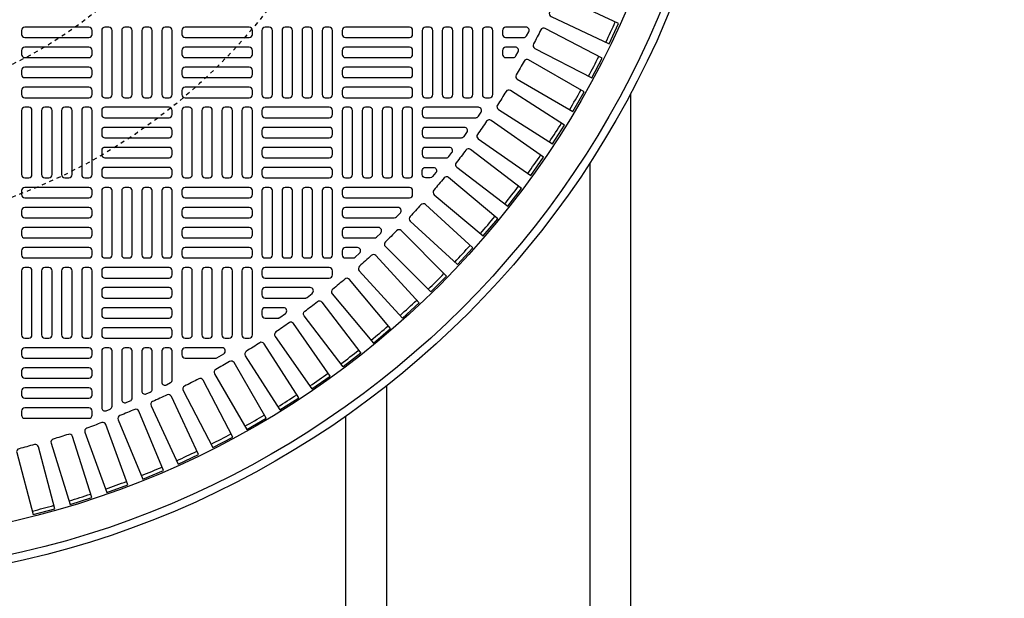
# Model space of a CAD drawing. Extents: x -169 to 7270, y -140 to 2984.
# Tile 695 of 718: x 6845 to 6869, y 1456 to 1470. Entities that reach past the tile are written whole.
import ezdxf

# ---------------------------------------------------------------- set-up
doc = ezdxf.new("R2010")
doc.units = 0
doc.header["$MEASUREMENT"] = 0
doc.linetypes.add('HIDDEN2', pattern=[0.28125, 0.1875, -0.09375])
doc.layers.get('DEFPOINTS').update_dxf_attribs({"linetype": 'CONTINUOUS'})
for name, color, linetype in [('TANK-MANHOLE-COVER-40', 2, 'CONTINUOUS'), ('TANK-MANHOLE-COVER-HATCH-40', 252, 'CONTINUOUS'), ('TANK-SLOPE', 3, 'CONTINUOUS'), ('TANK-UST-RIB', 7, 'CONTINUOUS')]:
    doc.layers.add(name, color=color, linetype=linetype)

msp = doc.modelspace()

# ---------------------------------------------------------------- linework, layer by layer
at = {"layer": 'DEFPOINTS', "color": 8, "linetype": 'HIDDEN2', "ltscale": 0.125}
msp.add_circle((6840.19351, 1479.01916), 14, dxfattribs=at)
msp.add_circle((6840.19351, 1479.01916), 14, dxfattribs=at)
at = {"layer": 'DEFPOINTS', "color": 8, "linetype": 'HIDDEN2', "ltscale": 0.5}
msp.add_circle((6840.19351, 1479.01916), 11, dxfattribs=at)
msp.add_circle((6840.19351, 1479.01916), 11, dxfattribs=at)
at = {"layer": 'TANK-MANHOLE-COVER-40', "color": 4, "linetype": 'Continuous'}
msp.add_circle((6840.19428, 1479.01916), 22.63902, dxfattribs=at)
at = {"layer": 'TANK-MANHOLE-COVER-40', "color": 1, "linetype": 'Continuous'}
msp.add_circle((6840.19428, 1479.01916), 22.44094, dxfattribs=at)
at = {"layer": 'TANK-MANHOLE-COVER-40', "color": 2, "linetype": 'Continuous'}
msp.add_circle((6840.19428, 1479.01916), 21.65354, dxfattribs=at)
at = {"layer": 'TANK-MANHOLE-COVER-HATCH-40', "linetype": 'Continuous'}
for points in [[(6858.36674, 1470.76155, -0.00491171), (6858.20101, 1470.40613, 0.41709369), (6858.23877, 1470.30079), (6859.6669, 1469.63485), (6859.89984, 1470.13438), (6858.47171, 1470.80033, 0.41709369), (6858.36674, 1470.76155)], [(6857.98925, 1469.97673, -0.00491171), (6857.80818, 1469.62889, 0.41709369), (6857.8413, 1469.522), (6859.23903, 1468.79439), (6859.49354, 1469.2833), (6858.09581, 1470.01091, 0.41709369), (6857.98925, 1469.97673)], [(6857.57789, 1469.20913, -0.00491171), (6857.38182, 1468.86952, 0.41709369), (6857.41025, 1468.76129), (6858.7749, 1467.9734), (6859.05049, 1468.45074), (6857.68584, 1469.23863, 0.41709369), (6857.57789, 1469.20913)], [(6857.13344, 1468.46021, -0.00491171), (6856.92274, 1468.12947, 0.41709369), (6856.94642, 1468.0201), (6858.27541, 1467.17344), (6858.57156, 1467.6383), (6857.24257, 1468.48496, 0.41709369), (6857.13344, 1468.46021)], [(6856.65674, 1467.73138, -0.00491171), (6856.43181, 1467.41015, 0.41709369), (6856.4507, 1467.29985), (6857.7415, 1466.39603), (6858.05764, 1466.84753), (6856.76685, 1467.75135, 0.41709369), (6856.65674, 1467.73138)], [(6855.6103, 1466.33954, -0.00491171), (6855.35823, 1466.03913, 0.41709369), (6855.36744, 1465.92761), (6856.57455, 1464.91472), (6856.92884, 1465.33695), (6855.72173, 1466.34984, 0.41709369), (6855.6103, 1466.33954)], [(6854.44654, 1465.04419, -0.00491171), (6854.16924, 1464.7669, 0.41709369), (6854.16869, 1464.655), (6855.28293, 1463.54076), (6855.67268, 1463.9305), (6854.55844, 1465.04474, 0.41709369), (6854.44654, 1465.04419)], [(6853.17431, 1463.8552, -0.00491171), (6852.8739, 1463.60313, 0.41709369), (6852.8636, 1463.49171), (6853.87648, 1462.2846), (6854.29871, 1462.63889), (6853.28583, 1463.846, 0.41709369), (6853.17431, 1463.8552)], [(6852.19856, 1463.38924, 0.16819223), (6852.24724, 1463.40609), (6852.37236, 1463.50452, 0.71204699), (6852.32368, 1463.64514), (6851.2179, 1463.64514), (6851.2179, 1463.64514, 0.41421356), (6851.13916, 1463.5664), (6851.13916, 1463.46798), (6851.13916, 1463.46798, 0.41421356), (6851.2179, 1463.38924), (6852.22581, 1463.38924)], [(6852.50051, 1463.30346, -0.41709369), (6852.61152, 1463.28939), (6853.57079, 1462.03925), (6853.13351, 1461.70371), (6852.17424, 1462.95386, -0.41709369), (6852.18939, 1463.06473, 0.00491171), (6852.50051, 1463.30346)], [(6851.53246, 1462.89711, 0.15754945), (6851.57853, 1462.912), (6851.71493, 1463.01042, 0.72778796), (6851.66886, 1463.15302), (6851.2179, 1463.15302), (6851.2179, 1463.15302, 0.41421356), (6851.13916, 1463.07428), (6851.13916, 1462.97585), (6851.13916, 1462.97585, 0.41421356), (6851.2179, 1462.89711), (6851.5579, 1462.89711)], [(6851.80329, 1462.78162, -0.00491171), (6851.48205, 1462.55669, 0.41709369), (6851.46208, 1462.44659), (6852.36591, 1461.15579), (6852.81741, 1461.47194), (6851.91358, 1462.76273, 0.41709369), (6851.80329, 1462.78162)], [(6851.08397, 1462.2907, -0.00491171), (6850.75323, 1462.08, 0.41709369), (6850.72847, 1461.97087), (6851.57513, 1460.64188), (6852.03999, 1460.93803), (6851.19333, 1462.26702, 0.41709369), (6851.08397, 1462.2907)], [(6849.99246, 1461.91286, 0.1342636), (6850.03253, 1461.92382), (6850.19904, 1462.02224, 0.76325856), (6850.15897, 1462.16877), (6849.24939, 1462.16877), (6849.24939, 1462.16877, 0.41421356), (6849.17065, 1462.09003), (6849.17065, 1461.9916), (6849.17065, 1461.9916, 0.41421356), (6849.24939, 1461.91286), (6850.01399, 1461.91286)], [(6850.34392, 1461.83162, -0.00491171), (6850.0043, 1461.63554, 0.41709369), (6849.97481, 1461.5276), (6850.76269, 1460.16294), (6851.24003, 1460.43853), (6850.45215, 1461.80319, 0.41709369), (6850.34392, 1461.83162)], [(6849.58455, 1461.40526, -0.00491171), (6849.2367, 1461.22418, 0.41709369), (6849.20253, 1461.11763), (6849.93014, 1459.7199), (6850.41904, 1459.97441), (6849.69143, 1461.37213, 0.41709369), (6849.58455, 1461.40526)], [(6848.8073, 1461.01242, -0.00491171), (6848.45189, 1460.84669, 0.41709369), (6848.4131, 1460.74173), (6849.07905, 1459.3136), (6849.57859, 1459.54654), (6848.91264, 1460.97467, 0.41709369), (6848.8073, 1461.01242)], [(6848.01366, 1460.65387, -0.00491171), (6847.65136, 1460.5038, 0.41709369), (6847.60803, 1460.40062), (6848.21105, 1458.9448), (6848.72027, 1459.15573), (6848.11725, 1460.61155, 0.41709369), (6848.01366, 1460.65387)], [(6847.20514, 1460.33027, -0.00491171), (6846.83663, 1460.19615, 0.41709369), (6846.78884, 1460.09496), (6847.32779, 1458.61422), (6847.84573, 1458.80274), (6847.30678, 1460.28348, 0.41709369), (6847.20514, 1460.33027)], [(6846.38327, 1460.04225, -0.00491171), (6846.00926, 1459.92433, 0.41709369), (6845.9571, 1459.82532), (6846.43095, 1458.32248), (6846.95662, 1458.48823), (6846.48278, 1459.99107, 0.41709369), (6846.38327, 1460.04225)], [(6845.54961, 1459.79035, -0.00491171), (6845.17082, 1459.68885, 0.41709369), (6845.1144, 1459.59222), (6845.52224, 1458.07014), (6846.05464, 1458.2128), (6845.6468, 1459.73488, 0.41709369), (6845.54961, 1459.79035)]]:
    msp.add_lwpolyline(points, format="xyb", dxfattribs=at)
at = {"layer": 'TANK-MANHOLE-COVER-HATCH-40', "linetype": 'Continuous', "flags": 128}
for points in [[(6846.96593, 1469.96404, 0.41421356), (6846.88719, 1470.04278), (6845.31239, 1470.04278, 0.41421356), (6845.23365, 1469.96404), (6845.23365, 1469.86562, 0.41421356), (6845.31239, 1469.78688), (6846.88719, 1469.78688, 0.41421356), (6846.96593, 1469.86562)], [(6847.28089, 1470.04278, 0.41421356), (6847.20215, 1469.96404), (6847.20215, 1468.38924, 0.41421356), (6847.28089, 1468.3105), (6847.37932, 1468.3105, 0.41421356), (6847.45806, 1468.38924), (6847.45806, 1469.96404, 0.41421356), (6847.37932, 1470.04278)], [(6847.77302, 1470.04278, 0.41421356), (6847.69428, 1469.96404), (6847.69428, 1468.38924, 0.41421356), (6847.77302, 1468.3105), (6847.87144, 1468.3105, 0.41421356), (6847.95018, 1468.38924), (6847.95018, 1469.96404, 0.41421356), (6847.87144, 1470.04278)], [(6848.26514, 1470.04278, 0.41421356), (6848.1864, 1469.96404), (6848.1864, 1468.38924, 0.41421356), (6848.26514, 1468.3105), (6848.36357, 1468.3105, 0.41421356), (6848.44231, 1468.38924), (6848.44231, 1469.96404, 0.41421356), (6848.36357, 1470.04278)], [(6848.75727, 1470.04278, 0.41421356), (6848.67853, 1469.96404), (6848.67853, 1468.38924, 0.41421356), (6848.75727, 1468.3105), (6848.85569, 1468.3105, 0.41421356), (6848.93443, 1468.38924), (6848.93443, 1469.96404, 0.41421356), (6848.85569, 1470.04278)], [(6850.90294, 1469.96404, 0.41421356), (6850.8242, 1470.04278), (6849.24939, 1470.04278, 0.41421356), (6849.17065, 1469.96404), (6849.17065, 1469.86562, 0.41421356), (6849.24939, 1469.78688), (6850.8242, 1469.78688, 0.41421356), (6850.90294, 1469.86562)], [(6851.2179, 1470.04278, 0.41421356), (6851.13916, 1469.96404), (6851.13916, 1468.38924, 0.41421356), (6851.2179, 1468.3105), (6851.31632, 1468.3105, 0.41421356), (6851.39506, 1468.38924), (6851.39506, 1469.96404, 0.41421356), (6851.31632, 1470.04278)], [(6851.71002, 1470.04278, 0.41421356), (6851.63128, 1469.96404), (6851.63128, 1468.38924, 0.41421356), (6851.71002, 1468.3105), (6851.80845, 1468.3105, 0.41421356), (6851.88719, 1468.38924), (6851.88719, 1469.96404, 0.41421356), (6851.80845, 1470.04278)], [(6852.20215, 1470.04278, 0.41421356), (6852.12341, 1469.96404), (6852.12341, 1468.38924, 0.41421356), (6852.20215, 1468.3105), (6852.30058, 1468.3105, 0.41421356), (6852.37932, 1468.38924), (6852.37932, 1469.96404, 0.41421356), (6852.30058, 1470.04278)], [(6852.69428, 1470.04278, 0.41421356), (6852.61554, 1469.96404), (6852.61554, 1468.38924, 0.41421356), (6852.69428, 1468.3105), (6852.7927, 1468.3105, 0.41421356), (6852.87144, 1468.38924), (6852.87144, 1469.96404, 0.41421356), (6852.7927, 1470.04278)], [(6854.83995, 1469.96404, 0.41421356), (6854.7612, 1470.04278), (6853.1864, 1470.04278, 0.41421356), (6853.10766, 1469.96404), (6853.10766, 1469.86562, 0.41421356), (6853.1864, 1469.78688), (6854.7612, 1469.78688, 0.41421356), (6854.83995, 1469.86562)], [(6855.15491, 1470.04278, 0.41421356), (6855.07617, 1469.96404), (6855.07617, 1468.38924, 0.41421356), (6855.15491, 1468.3105), (6855.25333, 1468.3105, 0.41421356), (6855.33207, 1468.38924), (6855.33207, 1469.96404, 0.41421356), (6855.25333, 1470.04278)], [(6855.64703, 1470.04278, 0.41421356), (6855.56829, 1469.96404), (6855.56829, 1468.38924, 0.41421356), (6855.64703, 1468.3105), (6855.74546, 1468.3105, 0.41421356), (6855.8242, 1468.38924), (6855.8242, 1469.96404, 0.41421356), (6855.74546, 1470.04278)], [(6856.13916, 1470.04278, 0.41421356), (6856.06042, 1469.96404), (6856.06042, 1468.38924, 0.41421356), (6856.13916, 1468.3105), (6856.23758, 1468.3105, 0.41421356), (6856.31632, 1468.38924), (6856.31632, 1469.96404, 0.41421356), (6856.23758, 1470.04278)], [(6856.63128, 1470.04278, 0.41421356), (6856.55254, 1469.96404), (6856.55254, 1468.38924, 0.41421356), (6856.63128, 1468.3105), (6856.72971, 1468.3105, 0.41421356), (6856.80845, 1468.38924), (6856.80845, 1469.96404, 0.41421356), (6856.72971, 1470.04278)], [(6846.96593, 1469.47192, 0.41421356), (6846.88719, 1469.55066), (6845.31239, 1469.55066, 0.41421356), (6845.23365, 1469.47192), (6845.23365, 1469.37349, 0.41421356), (6845.31239, 1469.29475), (6846.88719, 1469.29475, 0.41421356), (6846.96593, 1469.37349)], [(6850.90294, 1469.47192, 0.41421356), (6850.8242, 1469.55066), (6849.24939, 1469.55066, 0.41421356), (6849.17065, 1469.47192), (6849.17065, 1469.37349, 0.41421356), (6849.24939, 1469.29475), (6850.8242, 1469.29475, 0.41421356), (6850.90294, 1469.37349)], [(6854.83995, 1469.47192, 0.41421356), (6854.7612, 1469.55066), (6853.1864, 1469.55066, 0.41421356), (6853.10766, 1469.47192), (6853.10766, 1469.37349, 0.41421356), (6853.1864, 1469.29475), (6854.7612, 1469.29475, 0.41421356), (6854.83995, 1469.37349)], [(6846.96593, 1468.97979, 0.41421356), (6846.88719, 1469.05853), (6845.31239, 1469.05853, 0.41421356), (6845.23365, 1468.97979), (6845.23365, 1468.88136, 0.41421356), (6845.31239, 1468.80262), (6846.88719, 1468.80262, 0.41421356), (6846.96593, 1468.88136)], [(6850.90294, 1468.97979, 0.41421356), (6850.8242, 1469.05853), (6849.24939, 1469.05853, 0.41421356), (6849.17065, 1468.97979), (6849.17065, 1468.88136, 0.41421356), (6849.24939, 1468.80262), (6850.8242, 1468.80262, 0.41421356), (6850.90294, 1468.88136)], [(6854.83995, 1468.97979, 0.41421356), (6854.7612, 1469.05853), (6853.1864, 1469.05853, 0.41421356), (6853.10766, 1468.97979), (6853.10766, 1468.88136, 0.41421356), (6853.1864, 1468.80262), (6854.7612, 1468.80262, 0.41421356), (6854.83995, 1468.88136)], [(6846.96593, 1468.48766, 0.41421356), (6846.88719, 1468.5664), (6845.31239, 1468.5664, 0.41421356), (6845.23365, 1468.48766), (6845.23365, 1468.38924, 0.41421356), (6845.31239, 1468.3105), (6846.88719, 1468.3105, 0.41421356), (6846.96593, 1468.38924)], [(6850.90294, 1468.48766, 0.41421356), (6850.8242, 1468.5664), (6849.24939, 1468.5664, 0.41421356), (6849.17065, 1468.48766), (6849.17065, 1468.38924, 0.41421356), (6849.24939, 1468.3105), (6850.8242, 1468.3105, 0.41421356), (6850.90294, 1468.38924)], [(6854.83995, 1468.48766, 0.41421356), (6854.7612, 1468.5664), (6853.1864, 1468.5664, 0.41421356), (6853.10766, 1468.48766), (6853.10766, 1468.38924, 0.41421356), (6853.1864, 1468.3105), (6854.7612, 1468.3105, 0.41421356), (6854.83995, 1468.38924)], [(6845.31239, 1468.07428, 0.41421356), (6845.23365, 1467.99554), (6845.23365, 1466.42073, 0.41421356), (6845.31239, 1466.34199), (6845.41081, 1466.34199, 0.41421356), (6845.48955, 1466.42073), (6845.48955, 1467.99554, 0.41421356), (6845.41081, 1468.07428)], [(6845.80451, 1468.07428, 0.41421356), (6845.72577, 1467.99554), (6845.72577, 1466.42073, 0.41421356), (6845.80451, 1466.34199), (6845.90294, 1466.34199, 0.41421356), (6845.98168, 1466.42073), (6845.98168, 1467.99554, 0.41421356), (6845.90294, 1468.07428)], [(6846.29664, 1468.07428, 0.41421356), (6846.2179, 1467.99554), (6846.2179, 1466.42073, 0.41421356), (6846.29664, 1466.34199), (6846.39506, 1466.34199, 0.41421356), (6846.4738, 1466.42073), (6846.4738, 1467.99554, 0.41421356), (6846.39506, 1468.07428)], [(6846.78876, 1468.07428, 0.41421356), (6846.71002, 1467.99554), (6846.71002, 1466.42073, 0.41421356), (6846.78876, 1466.34199), (6846.88719, 1466.34199, 0.41421356), (6846.96593, 1466.42073), (6846.96593, 1467.99554, 0.41421356), (6846.88719, 1468.07428)], [(6847.20215, 1467.89711, 0.41421356), (6847.28089, 1467.81837), (6848.85569, 1467.81837, 0.41421356), (6848.93443, 1467.89711), (6848.93443, 1467.99554, 0.41421356), (6848.85569, 1468.07428), (6847.28089, 1468.07428, 0.41421356), (6847.20215, 1467.99554)], [(6849.24939, 1468.07428, 0.41421356), (6849.17065, 1467.99554), (6849.17065, 1466.42073, 0.41421356), (6849.24939, 1466.34199), (6849.34782, 1466.34199, 0.41421356), (6849.42656, 1466.42073), (6849.42656, 1467.99554, 0.41421356), (6849.34782, 1468.07428)], [(6849.74152, 1468.07428, 0.41421356), (6849.66278, 1467.99554), (6849.66278, 1466.42073, 0.41421356), (6849.74152, 1466.34199), (6849.83995, 1466.34199, 0.41421356), (6849.91869, 1466.42073), (6849.91869, 1467.99554, 0.41421356), (6849.83995, 1468.07428)], [(6850.23365, 1468.07428, 0.41421356), (6850.15491, 1467.99554), (6850.15491, 1466.42073, 0.41421356), (6850.23365, 1466.34199), (6850.33207, 1466.34199, 0.41421356), (6850.41081, 1466.42073), (6850.41081, 1467.99554, 0.41421356), (6850.33207, 1468.07428)], [(6850.72577, 1468.07428, 0.41421356), (6850.64703, 1467.99554), (6850.64703, 1466.42073, 0.41421356), (6850.72577, 1466.34199), (6850.8242, 1466.34199, 0.41421356), (6850.90294, 1466.42073), (6850.90294, 1467.99554, 0.41421356), (6850.8242, 1468.07428)], [(6851.13916, 1467.89711, 0.41421356), (6851.2179, 1467.81837), (6852.7927, 1467.81837, 0.41421356), (6852.87144, 1467.89711), (6852.87144, 1467.99554, 0.41421356), (6852.7927, 1468.07428), (6851.2179, 1468.07428, 0.41421356), (6851.13916, 1467.99554)], [(6853.1864, 1468.07428, 0.41421356), (6853.10766, 1467.99554), (6853.10766, 1466.42073, 0.41421356), (6853.1864, 1466.34199), (6853.28483, 1466.34199, 0.41421356), (6853.36357, 1466.42073), (6853.36357, 1467.99554, 0.41421356), (6853.28483, 1468.07428)], [(6853.67853, 1468.07428, 0.41421356), (6853.59979, 1467.99554), (6853.59979, 1466.42073, 0.41421356), (6853.67853, 1466.34199), (6853.77695, 1466.34199, 0.41421356), (6853.85569, 1466.42073), (6853.85569, 1467.99554, 0.41421356), (6853.77695, 1468.07428)], [(6854.17065, 1468.07428, 0.41421356), (6854.09191, 1467.99554), (6854.09191, 1466.42073, 0.41421356), (6854.17065, 1466.34199), (6854.26908, 1466.34199, 0.41421356), (6854.34782, 1466.42073), (6854.34782, 1467.99554, 0.41421356), (6854.26908, 1468.07428)], [(6854.66278, 1468.07428, 0.41421356), (6854.58404, 1467.99554), (6854.58404, 1466.42073, 0.41421356), (6854.66278, 1466.34199), (6854.7612, 1466.34199, 0.41421356), (6854.83995, 1466.42073), (6854.83995, 1467.99554, 0.41421356), (6854.7612, 1468.07428)], [(6847.20215, 1467.40499, 0.41421356), (6847.28089, 1467.32625), (6848.85569, 1467.32625, 0.41421356), (6848.93443, 1467.40499), (6848.93443, 1467.50341, 0.41421356), (6848.85569, 1467.58215), (6847.28089, 1467.58215, 0.41421356), (6847.20215, 1467.50341)], [(6851.13916, 1467.40499, 0.41421356), (6851.2179, 1467.32625), (6852.7927, 1467.32625, 0.41421356), (6852.87144, 1467.40499), (6852.87144, 1467.50341, 0.41421356), (6852.7927, 1467.58215), (6851.2179, 1467.58215, 0.41421356), (6851.13916, 1467.50341)], [(6847.20215, 1466.91286, 0.41421356), (6847.28089, 1466.83412), (6848.85569, 1466.83412, 0.41421356), (6848.93443, 1466.91286), (6848.93443, 1467.01129, 0.41421356), (6848.85569, 1467.09003), (6847.28089, 1467.09003, 0.41421356), (6847.20215, 1467.01129)], [(6851.13916, 1466.91286, 0.41421356), (6851.2179, 1466.83412), (6852.7927, 1466.83412, 0.41421356), (6852.87144, 1466.91286), (6852.87144, 1467.01129, 0.41421356), (6852.7927, 1467.09003), (6851.2179, 1467.09003, 0.41421356), (6851.13916, 1467.01129)], [(6847.20215, 1466.42073, 0.41421356), (6847.28089, 1466.34199), (6848.85569, 1466.34199, 0.41421356), (6848.93443, 1466.42073), (6848.93443, 1466.51916, 0.41421356), (6848.85569, 1466.5979), (6847.28089, 1466.5979, 0.41421356), (6847.20215, 1466.51916)], [(6851.13916, 1466.42073, 0.41421356), (6851.2179, 1466.34199), (6852.7927, 1466.34199, 0.41421356), (6852.87144, 1466.42073), (6852.87144, 1466.51916, 0.41421356), (6852.7927, 1466.5979), (6851.2179, 1466.5979, 0.41421356), (6851.13916, 1466.51916)], [(6846.96593, 1466.02703, 0.41421356), (6846.88719, 1466.10577), (6845.31239, 1466.10577, 0.41421356), (6845.23365, 1466.02703), (6845.23365, 1465.92861, 0.41421356), (6845.31239, 1465.84987), (6846.88719, 1465.84987, 0.41421356), (6846.96593, 1465.92861)], [(6847.28089, 1466.10577, 0.41421356), (6847.20215, 1466.02703), (6847.20215, 1464.45223, 0.41421356), (6847.28089, 1464.37349), (6847.37932, 1464.37349, 0.41421356), (6847.45806, 1464.45223), (6847.45806, 1466.02703, 0.41421356), (6847.37932, 1466.10577)], [(6847.77302, 1466.10577, 0.41421356), (6847.69428, 1466.02703), (6847.69428, 1464.45223, 0.41421356), (6847.77302, 1464.37349), (6847.87144, 1464.37349, 0.41421356), (6847.95018, 1464.45223), (6847.95018, 1466.02703, 0.41421356), (6847.87144, 1466.10577)], [(6848.26514, 1466.10577, 0.41421356), (6848.1864, 1466.02703), (6848.1864, 1464.45223, 0.41421356), (6848.26514, 1464.37349), (6848.36357, 1464.37349, 0.41421356), (6848.44231, 1464.45223), (6848.44231, 1466.02703, 0.41421356), (6848.36357, 1466.10577)], [(6848.75727, 1466.10577, 0.41421356), (6848.67853, 1466.02703), (6848.67853, 1464.45223, 0.41421356), (6848.75727, 1464.37349), (6848.85569, 1464.37349, 0.41421356), (6848.93443, 1464.45223), (6848.93443, 1466.02703, 0.41421356), (6848.85569, 1466.10577)], [(6850.90294, 1466.02703, 0.41421356), (6850.8242, 1466.10577), (6849.24939, 1466.10577, 0.41421356), (6849.17065, 1466.02703), (6849.17065, 1465.92861, 0.41421356), (6849.24939, 1465.84987), (6850.8242, 1465.84987, 0.41421356), (6850.90294, 1465.92861)], [(6851.2179, 1466.10577, 0.41421356), (6851.13916, 1466.02703), (6851.13916, 1464.45223, 0.41421356), (6851.2179, 1464.37349), (6851.31632, 1464.37349, 0.41421356), (6851.39506, 1464.45223), (6851.39506, 1466.02703, 0.41421356), (6851.31632, 1466.10577)], [(6851.71002, 1466.10577, 0.41421356), (6851.63128, 1466.02703), (6851.63128, 1464.45223, 0.41421356), (6851.71002, 1464.37349), (6851.80845, 1464.37349, 0.41421356), (6851.88719, 1464.45223), (6851.88719, 1466.02703, 0.41421356), (6851.80845, 1466.10577)], [(6852.20215, 1466.10577, 0.41421356), (6852.12341, 1466.02703), (6852.12341, 1464.45223, 0.41421356), (6852.20215, 1464.37349), (6852.30058, 1464.37349, 0.41421356), (6852.37932, 1464.45223), (6852.37932, 1466.02703, 0.41421356), (6852.30058, 1466.10577)], [(6852.69428, 1466.10577, 0.41421356), (6852.61554, 1466.02703), (6852.61554, 1464.45223, 0.41421356), (6852.69428, 1464.37349), (6852.7927, 1464.37349, 0.41421356), (6852.87144, 1464.45223), (6852.87144, 1466.02703, 0.41421356), (6852.7927, 1466.10577)], [(6846.96593, 1465.53491, 0.41421356), (6846.88719, 1465.61365), (6845.31239, 1465.61365, 0.41421356), (6845.23365, 1465.53491), (6845.23365, 1465.43648, 0.41421356), (6845.31239, 1465.35774), (6846.88719, 1465.35774, 0.41421356), (6846.96593, 1465.43648)], [(6850.90294, 1465.53491, 0.41421356), (6850.8242, 1465.61365), (6849.24939, 1465.61365, 0.41421356), (6849.17065, 1465.53491), (6849.17065, 1465.43648, 0.41421356), (6849.24939, 1465.35774), (6850.8242, 1465.35774, 0.41421356), (6850.90294, 1465.43648)], [(6846.96593, 1465.04278, 0.41421356), (6846.88719, 1465.12152), (6845.31239, 1465.12152, 0.41421356), (6845.23365, 1465.04278), (6845.23365, 1464.94436, 0.41421356), (6845.31239, 1464.86562), (6846.88719, 1464.86562, 0.41421356), (6846.96593, 1464.94436)], [(6850.90294, 1465.04278, 0.41421356), (6850.8242, 1465.12152), (6849.24939, 1465.12152, 0.41421356), (6849.17065, 1465.04278), (6849.17065, 1464.94436, 0.41421356), (6849.24939, 1464.86562), (6850.8242, 1464.86562, 0.41421356), (6850.90294, 1464.94436)], [(6846.96593, 1464.55066, 0.41421356), (6846.88719, 1464.6294), (6845.31239, 1464.6294, 0.41421356), (6845.23365, 1464.55066), (6845.23365, 1464.45223, 0.41421356), (6845.31239, 1464.37349), (6846.88719, 1464.37349, 0.41421356), (6846.96593, 1464.45223)], [(6850.90294, 1464.55066, 0.41421356), (6850.8242, 1464.6294), (6849.24939, 1464.6294, 0.41421356), (6849.17065, 1464.55066), (6849.17065, 1464.45223, 0.41421356), (6849.24939, 1464.37349), (6850.8242, 1464.37349, 0.41421356), (6850.90294, 1464.45223)], [(6845.31239, 1464.13727, 0.41421356), (6845.23365, 1464.05853), (6845.23365, 1462.48373, 0.41421356), (6845.31239, 1462.40499), (6845.41081, 1462.40499, 0.41421356), (6845.48955, 1462.48373), (6845.48955, 1464.05853, 0.41421356), (6845.41081, 1464.13727)], [(6845.80451, 1464.13727, 0.41421356), (6845.72577, 1464.05853), (6845.72577, 1462.48373, 0.41421356), (6845.80451, 1462.40499), (6845.90294, 1462.40499, 0.41421356), (6845.98168, 1462.48373), (6845.98168, 1464.05853, 0.41421356), (6845.90294, 1464.13727)], [(6846.29664, 1464.13727, 0.41421356), (6846.2179, 1464.05853), (6846.2179, 1462.48373, 0.41421356), (6846.29664, 1462.40499), (6846.39506, 1462.40499, 0.41421356), (6846.4738, 1462.48373), (6846.4738, 1464.05853, 0.41421356), (6846.39506, 1464.13727)], [(6846.78876, 1464.13727, 0.41421356), (6846.71002, 1464.05853), (6846.71002, 1462.48373, 0.41421356), (6846.78876, 1462.40499), (6846.88719, 1462.40499, 0.41421356), (6846.96593, 1462.48373), (6846.96593, 1464.05853, 0.41421356), (6846.88719, 1464.13727)], [(6847.20215, 1463.9601, 0.41421356), (6847.28089, 1463.88136), (6848.85569, 1463.88136, 0.41421356), (6848.93443, 1463.9601), (6848.93443, 1464.05853, 0.41421356), (6848.85569, 1464.13727), (6847.28089, 1464.13727, 0.41421356), (6847.20215, 1464.05853)], [(6849.24939, 1464.13727, 0.41421356), (6849.17065, 1464.05853), (6849.17065, 1462.48373, 0.41421356), (6849.24939, 1462.40499), (6849.34782, 1462.40499, 0.41421356), (6849.42656, 1462.48373), (6849.42656, 1464.05853, 0.41421356), (6849.34782, 1464.13727)], [(6849.74152, 1464.13727, 0.41421356), (6849.66278, 1464.05853), (6849.66278, 1462.48373, 0.41421356), (6849.74152, 1462.40499), (6849.83995, 1462.40499, 0.41421356), (6849.91869, 1462.48373), (6849.91869, 1464.05853, 0.41421356), (6849.83995, 1464.13727)], [(6850.23365, 1464.13727, 0.41421356), (6850.15491, 1464.05853), (6850.15491, 1462.48373, 0.41421356), (6850.23365, 1462.40499), (6850.33207, 1462.40499, 0.41421356), (6850.41081, 1462.48373), (6850.41081, 1464.05853, 0.41421356), (6850.33207, 1464.13727)], [(6850.72577, 1464.13727, 0.41421356), (6850.64703, 1464.05853), (6850.64703, 1462.48373, 0.41421356), (6850.72577, 1462.40499), (6850.8242, 1462.40499, 0.41421356), (6850.90294, 1462.48373), (6850.90294, 1464.05853, 0.41421356), (6850.8242, 1464.13727)], [(6847.20215, 1463.46798, 0.41421356), (6847.28089, 1463.38924), (6848.85569, 1463.38924, 0.41421356), (6848.93443, 1463.46798), (6848.93443, 1463.5664, 0.41421356), (6848.85569, 1463.64514), (6847.28089, 1463.64514, 0.41421356), (6847.20215, 1463.5664)], [(6847.20215, 1462.97585, 0.41421356), (6847.28089, 1462.89711), (6848.85569, 1462.89711, 0.41421356), (6848.93443, 1462.97585), (6848.93443, 1463.07428, 0.41421356), (6848.85569, 1463.15302), (6847.28089, 1463.15302, 0.41421356), (6847.20215, 1463.07428)], [(6847.20215, 1462.48373, 0.41421356), (6847.28089, 1462.40499), (6848.85569, 1462.40499, 0.41421356), (6848.93443, 1462.48373), (6848.93443, 1462.58215, 0.41421356), (6848.85569, 1462.66089), (6847.28089, 1462.66089, 0.41421356), (6847.20215, 1462.58215)], [(6846.96593, 1462.09003, 0.41421356), (6846.88719, 1462.16877), (6845.31239, 1462.16877, 0.41421356), (6845.23365, 1462.09003), (6845.23365, 1461.9916, 0.41421356), (6845.31239, 1461.91286), (6846.88719, 1461.91286, 0.41421356), (6846.96593, 1461.9916)], [(6846.96593, 1461.5979, 0.41421356), (6846.88719, 1461.67664), (6845.31239, 1461.67664, 0.41421356), (6845.23365, 1461.5979), (6845.23365, 1461.49947, 0.41421356), (6845.31239, 1461.42073), (6846.88719, 1461.42073, 0.41421356), (6846.96593, 1461.49947)], [(6846.96593, 1461.10577, 0.41421356), (6846.88719, 1461.18451), (6845.31239, 1461.18451, 0.41421356), (6845.23365, 1461.10577), (6845.23365, 1461.00735, 0.41421356), (6845.31239, 1460.92861), (6846.88719, 1460.92861, 0.41421356), (6846.96593, 1461.00735)], [(6846.96593, 1460.61365, 0.41421356), (6846.88719, 1460.69239), (6845.31239, 1460.69239, 0.41421356), (6845.23365, 1460.61365), (6845.23365, 1460.51522, 0.41421356), (6845.31239, 1460.43648), (6846.88719, 1460.43648, 0.41421356), (6846.96593, 1460.51522)]]:
    msp.add_lwpolyline(points, format="xyb", close=True, dxfattribs=at)
at = {"layer": 'TANK-MANHOLE-COVER-HATCH-40', "linetype": 'Continuous'}
for points in [[(6857.62141, 1470.04278), (6857.12341, 1470.04278), (6857.12341, 1470.04278, 0.41421356), (6857.04467, 1469.96404), (6857.04467, 1469.86562), (6857.04467, 1469.86562, 0.41421356), (6857.12341, 1469.78688), (6857.56458, 1469.78688, 0.26794919), (6857.63277, 1469.82625), (6857.6896, 1469.92467, 0.57735027)], [(6857.36347, 1469.55066), (6857.12341, 1469.55066), (6857.12341, 1469.55066, 0.41421356), (6857.04467, 1469.47192), (6857.04467, 1469.37349), (6857.04467, 1469.37349, 0.41421356), (6857.12341, 1469.29475), (6857.30866, 1469.29475, 0.27209959), (6857.37745, 1469.33518), (6857.43226, 1469.4336, 0.57220395)], [(6856.45491, 1468.07428), (6855.15491, 1468.07428), (6855.15491, 1468.07428, 0.41421356), (6855.07617, 1467.99554), (6855.07617, 1467.89711), (6855.07617, 1467.89711, 0.41421356), (6855.15491, 1467.81837), (6856.38814, 1467.81837, 0.24862232), (6856.4533, 1467.85291), (6856.52007, 1467.95133, 0.60176538)], [(6856.11015, 1467.58215), (6855.15491, 1467.58215), (6855.15491, 1467.58215, 0.41421356), (6855.07617, 1467.50341), (6855.07617, 1467.40499), (6855.07617, 1467.40499, 0.41421356), (6855.15491, 1467.32625), (6856.03891, 1467.32625, 0.24054885), (6856.10269, 1467.35882), (6856.17393, 1467.45724, 0.61218964)], [(6855.74218, 1467.09003), (6855.15491, 1467.09003), (6855.15491, 1467.09003, 0.41421356), (6855.07617, 1467.01129), (6855.07617, 1466.91286), (6855.07617, 1466.91286, 0.41421356), (6855.15491, 1466.83412), (6855.66615, 1466.83412, 0.23232365), (6855.72847, 1466.86473), (6855.80449, 1466.96315, 0.62295027)], [(6856.14908, 1467.02454, -0.00491946), (6855.90998, 1466.71293, 0.41709369), (6855.92404, 1466.60191), (6857.17418, 1465.64264), (6857.50972, 1466.07993), (6856.25909, 1467.03957, 0.41710279)], [(6855.15491, 1466.5979), (6855.15491, 1466.5979), (6855.34931, 1466.5979, -0.63408546), (6855.41005, 1466.46906), (6855.32888, 1466.37064, -0.2239262), (6855.26813, 1466.34199), (6855.15491, 1466.34199, -0.41421356), (6855.07617, 1466.42073), (6855.07617, 1466.42073), (6855.07617, 1466.51916, -0.41421356)], [(6854.83995, 1466.02703, 0.41421356), (6854.7612, 1466.10577), (6853.1864, 1466.10577, 0.41421356), (6853.10766, 1466.02703), (6853.10766, 1465.92861, 0.41421356), (6853.1864, 1465.84987), (6854.7612, 1465.84987, 0.41421356), (6854.83995, 1465.92861)], [(6854.48051, 1465.61365), (6853.1864, 1465.61365), (6853.1864, 1465.61365, 0.41421356), (6853.10766, 1465.53491), (6853.10766, 1465.43648), (6853.10766, 1465.43648, 0.41421356), (6853.1864, 1465.35774), (6854.38767, 1465.35774, 0.20651443), (6854.44495, 1465.38245), (6854.53779, 1465.48088, 0.6576677)], [(6854.78195, 1465.27822), (6855.94373, 1464.21365), (6856.3161, 1464.62002), (6855.15432, 1465.6846, 0.41709369), (6855.04255, 1465.67917, -0.00491171), (6854.77762, 1465.39004, 0.41709369)], [(6853.99936, 1465.12152), (6853.1864, 1465.12152), (6853.1864, 1465.12152, 0.41421356), (6853.10766, 1465.04278), (6853.10766, 1464.94436), (6853.10766, 1464.94436, 0.41421356), (6853.1864, 1464.86562), (6853.89981, 1464.86562, 0.19743793), (6853.95517, 1464.88836), (6854.05472, 1464.98679, 0.67023271)], [(6853.48259, 1464.6294), (6853.1864, 1464.6294), (6853.1864, 1464.6294, 0.41421356), (6853.10766, 1464.55066), (6853.10766, 1464.45223), (6853.10766, 1464.45223, 0.41421356), (6853.1864, 1464.37349), (6853.37556, 1464.37349, 0.1880618), (6853.42887, 1464.39427), (6853.53589, 1464.4927, 0.68341411)], [(6853.52884, 1464.05911), (6854.59341, 1462.89733), (6854.99979, 1463.26971), (6853.93521, 1464.43149, 0.41709369), (6853.82339, 1464.43582, -0.00491171), (6853.53427, 1464.17088, 0.41709369)], [(6851.13916, 1463.9601, 0.41421356), (6851.2179, 1463.88136), (6852.7927, 1463.88136, 0.41421356), (6852.87144, 1463.9601), (6852.87144, 1464.05853, 0.41421356), (6852.7927, 1464.13727), (6851.2179, 1464.13727, 0.41421356), (6851.13916, 1464.05853)], [(6847.45806, 1460.73486), (6847.45806, 1462.09003), (6847.45806, 1462.09003, 0.41421356), (6847.37932, 1462.16877), (6847.28089, 1462.16877), (6847.28089, 1462.16877, 0.41421356), (6847.20215, 1462.09003), (6847.20215, 1460.69666, 0.52729524), (6847.30938, 1460.62325), (6847.4078, 1460.66145, 0.30950451)], [(6847.95018, 1460.93597), (6847.95018, 1462.09003), (6847.95018, 1462.09003, 0.41421356), (6847.87144, 1462.16877), (6847.77302, 1462.16877), (6847.77302, 1462.16877, 0.41421356), (6847.69428, 1462.09003), (6847.69428, 1460.89469, 0.53592322), (6847.80347, 1460.82208), (6847.90189, 1460.86336, 0.30214843)], [(6848.44231, 1461.1529), (6848.44231, 1462.09003), (6848.44231, 1462.09003, 0.41421356), (6848.36357, 1462.16877), (6848.26514, 1462.16877), (6848.26514, 1462.16877, 0.41421356), (6848.1864, 1462.09003), (6848.1864, 1461.10843, 0.54471323), (6848.29756, 1461.03667), (6848.39598, 1461.08114, 0.2947387)], [(6848.93443, 1461.38237), (6848.93443, 1462.09003), (6848.93443, 1462.09003, 0.41421356), (6848.85569, 1462.16877), (6848.75727, 1462.16877), (6848.75727, 1462.16877, 0.41421356), (6848.67853, 1462.09003), (6848.67853, 1461.32554, 0.57735027), (6848.79664, 1461.25735), (6848.89506, 1461.31418, 0.26794919)]]:
    msp.add_lwpolyline(points, format="xyb", close=True, dxfattribs=at)
for start, end in [(334.266426, 335.733574), (331.766426, 333.233574), (329.266426, 330.733574), (326.766426, 328.233574), (324.266426, 325.733574), (321.766426, 323.233574), (319.266426, 320.733574), (316.766426, 318.233574), (314.266426, 315.733574), (311.766426, 313.233574), (309.266426, 310.733574), (306.766426, 308.233574), (304.266426, 305.733574), (301.766426, 303.233574), (299.266426, 300.733574), (296.766426, 298.233574), (294.266426, 295.733574), (291.766426, 293.233574), (289.266426, 290.733574), (286.766426, 288.233574), (284.266426, 285.733574)]:
    msp.add_arc((6840.19428, 1479.01916), 21.52559, start, end, dxfattribs=at)
at = {"layer": 'TANK-SLOPE'}
msp.add_lwpolyline([(6895.74258, 1461.99195, 0.70597857), (6895.74311, 1496.04464), (6851.79026, 1511.65955, 1.41647358), (6851.78925, 1446.37841)], format="xyb", close=True, dxfattribs=at)
at = {"layer": 'TANK-UST-RIB'}
for p, q in [((6860.19428, 1468.41137), (6860.19428, 1418.01839)), ((6859.19428, 1466.7096), (6859.19428, 1416.01839)), ((6854.19428, 1461.228), (6854.19428, 1416.01839)), ((6853.19428, 1460.48472), (6853.19428, 1418.01839))]:
    msp.add_line(p, q, dxfattribs=at)

doc.saveas('drawing.dxf')
